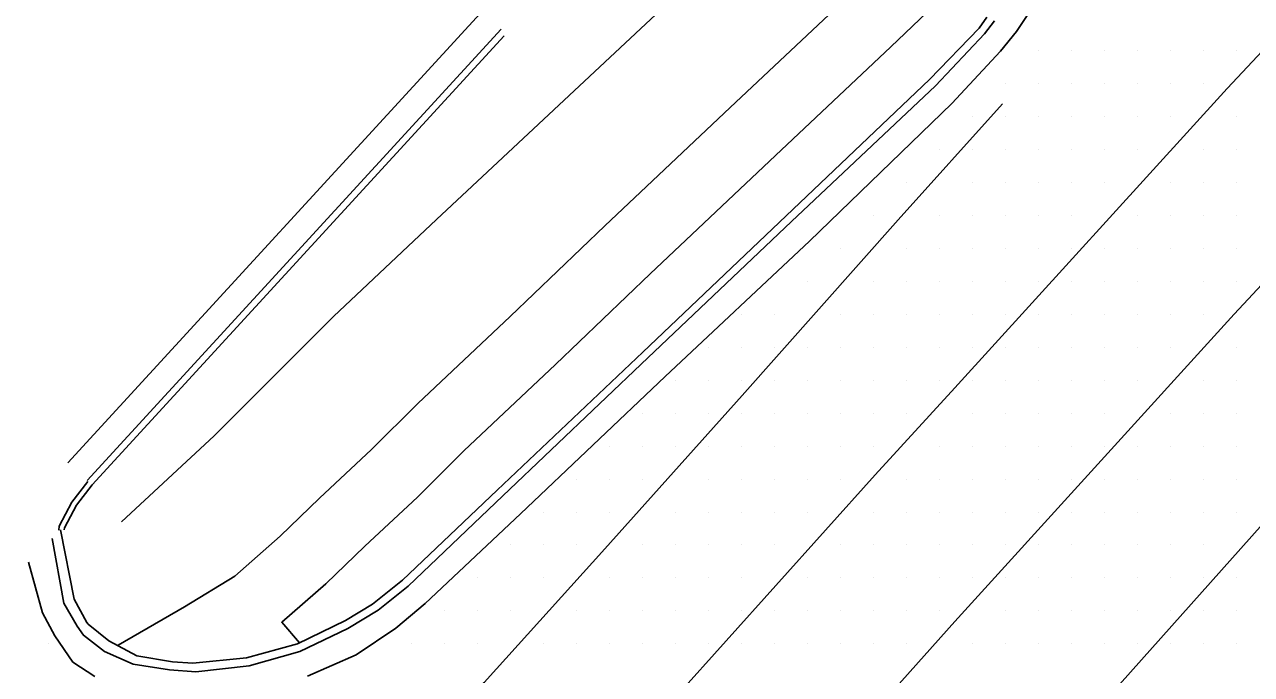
# Model space of a CAD drawing. Extents: x 1762120 to 1766775, y 709485 to 712965.
# Drawn here: x 1766314.4 to 1766407.4, y 710241.4 to 710290.7 of the extents above; entities that cross this region are included whole.
import ezdxf

# ---------------------------------------------------------------- set-up
doc = ezdxf.new("R2010")
doc.units = 0
for name, color, linetype in [('Exist DTM Drainline', 7, 'Continuous'), ('Exist DTM Scan Elevation Point', 7, 'Continuous'), ('Exist Roads Curbs', 7, 'Continuous'), ('Exist Roads EOP', 7, 'Continuous'), ('Exist Roads EOT', 7, 'Continuous'), ('PH Exist DTM Breakline', 7, 'Continuous')]:
    doc.layers.add(name, color=color, linetype=linetype)

msp = doc.modelspace()

# ---------------------------------------------------------------- linework, layer by layer
at = {"layer": 'Exist DTM Drainline'}
msp.add_lwpolyline([(1766316.51, 710251.733), (1766317.392, 710246.831), (1766318.4, 710245.105), (1766318.863, 710244.404), (1766320.469, 710243.181), (1766322.643, 710242.207), (1766325.385, 710241.782), (1766327.381, 710241.627), (1766331.425, 710242.102), (1766335.279, 710243.18), (1766338.914, 710244.914), (1766341.225, 710246.311), (1766343.483, 710248.14), (1766350.669, 710254.969), (1766361.663, 710265.438), (1766372.549, 710275.756), (1766383.456, 710286.054), (1766387.176, 710289.992), (1766387.941, 710290.973)], dxfattribs=at)
at = {"layer": 'Exist DTM Scan Elevation Point'}
for p, q in [((1766391.25, 710288.75), (1766391.25, 710288.75)), ((1766393.75, 710288.75), (1766393.75, 710288.75)), ((1766396.25, 710288.75), (1766396.25, 710288.75)), ((1766398.75, 710288.75), (1766398.75, 710288.75)), ((1766401.25, 710288.75), (1766401.25, 710288.75)), ((1766403.75, 710288.75), (1766403.75, 710288.75)), ((1766406.25, 710288.75), (1766406.25, 710288.75)), ((1766388.75, 710286.25), (1766388.75, 710286.25)), ((1766391.25, 710286.25), (1766391.25, 710286.25)), ((1766393.75, 710286.25), (1766393.75, 710286.25)), ((1766396.25, 710286.25), (1766396.25, 710286.25)), ((1766398.75, 710286.25), (1766398.75, 710286.25)), ((1766401.25, 710286.25), (1766401.25, 710286.25)), ((1766403.75, 710286.25), (1766403.75, 710286.25)), ((1766386.25, 710283.75), (1766386.25, 710283.75)), ((1766388.75, 710283.75), (1766388.75, 710283.75)), ((1766391.25, 710283.75), (1766391.25, 710283.75)), ((1766393.75, 710283.75), (1766393.75, 710283.75)), ((1766396.25, 710283.75), (1766396.25, 710283.75)), ((1766398.75, 710283.75), (1766398.75, 710283.75)), ((1766401.25, 710283.75), (1766401.25, 710283.75)), ((1766406.25, 710283.75), (1766406.25, 710283.75)), ((1766383.75, 710281.25), (1766383.75, 710281.25)), ((1766386.25, 710281.25), (1766386.25, 710281.25)), ((1766388.75, 710281.25), (1766388.75, 710281.25)), ((1766391.25, 710281.25), (1766391.25, 710281.25)), ((1766393.75, 710281.25), (1766393.75, 710281.25)), ((1766396.25, 710281.25), (1766396.25, 710281.25)), ((1766398.75, 710281.25), (1766398.75, 710281.25)), ((1766403.75, 710281.25), (1766403.75, 710281.25)), ((1766406.25, 710281.25), (1766406.25, 710281.25)), ((1766381.25, 710278.75), (1766381.25, 710278.75)), ((1766386.25, 710278.75), (1766386.25, 710278.75)), ((1766388.75, 710278.75), (1766388.75, 710278.75)), ((1766391.25, 710278.75), (1766391.25, 710278.75)), ((1766393.75, 710278.75), (1766393.75, 710278.75)), ((1766396.25, 710278.75), (1766396.25, 710278.75)), ((1766401.25, 710278.75), (1766401.25, 710278.75)), ((1766403.75, 710278.75), (1766403.75, 710278.75)), ((1766406.25, 710278.75), (1766406.25, 710278.75)), ((1766378.75, 710276.25), (1766378.75, 710276.25)), ((1766383.75, 710276.25), (1766383.75, 710276.25)), ((1766386.25, 710276.25), (1766386.25, 710276.25)), ((1766388.75, 710276.25), (1766388.75, 710276.25)), ((1766391.25, 710276.25), (1766391.25, 710276.25)), ((1766393.75, 710276.25), (1766393.75, 710276.25)), ((1766398.75, 710276.25), (1766398.75, 710276.25)), ((1766401.25, 710276.25), (1766401.25, 710276.25)), ((1766403.75, 710276.25), (1766403.75, 710276.25)), ((1766406.25, 710276.25), (1766406.25, 710276.25)), ((1766376.25, 710273.75), (1766376.25, 710273.75)), ((1766381.25, 710273.75), (1766381.25, 710273.75)), ((1766383.75, 710273.75), (1766383.75, 710273.75)), ((1766386.25, 710273.75), (1766386.25, 710273.75)), ((1766388.75, 710273.75), (1766388.75, 710273.75)), ((1766391.25, 710273.75), (1766391.25, 710273.75)), ((1766393.75, 710273.75), (1766393.75, 710273.75)), ((1766396.25, 710273.75), (1766396.25, 710273.75)), ((1766398.75, 710273.75), (1766398.75, 710273.75)), ((1766401.25, 710273.75), (1766401.25, 710273.75)), ((1766403.75, 710273.75), (1766403.75, 710273.75)), ((1766406.25, 710273.75), (1766406.25, 710273.75)), ((1766373.75, 710271.25), (1766373.75, 710271.25)), ((1766378.75, 710271.25), (1766378.75, 710271.25)), ((1766381.25, 710271.25), (1766381.25, 710271.25)), ((1766383.75, 710271.25), (1766383.75, 710271.25)), ((1766386.25, 710271.25), (1766386.25, 710271.25)), ((1766388.75, 710271.25), (1766388.75, 710271.25)), ((1766391.25, 710271.25), (1766391.25, 710271.25)), ((1766393.75, 710271.25), (1766393.75, 710271.25)), ((1766396.25, 710271.25), (1766396.25, 710271.25)), ((1766398.75, 710271.25), (1766398.75, 710271.25)), ((1766401.25, 710271.25), (1766401.25, 710271.25)), ((1766403.75, 710271.25), (1766403.75, 710271.25)), ((1766406.25, 710271.25), (1766406.25, 710271.25)), ((1766368.75, 710268.75), (1766368.75, 710268.75)), ((1766371.25, 710268.75), (1766371.25, 710268.75)), ((1766376.25, 710268.75), (1766376.25, 710268.75)), ((1766378.75, 710268.75), (1766378.75, 710268.75)), ((1766381.25, 710268.75), (1766381.25, 710268.75)), ((1766383.75, 710268.75), (1766383.75, 710268.75)), ((1766386.25, 710268.75), (1766386.25, 710268.75)), ((1766388.75, 710268.75), (1766388.75, 710268.75)), ((1766391.25, 710268.75), (1766391.25, 710268.75)), ((1766393.75, 710268.75), (1766393.75, 710268.75)), ((1766396.25, 710268.75), (1766396.25, 710268.75)), ((1766398.75, 710268.75), (1766398.75, 710268.75)), ((1766401.25, 710268.75), (1766401.25, 710268.75)), ((1766403.75, 710268.75), (1766403.75, 710268.75)), ((1766366.25, 710266.25), (1766366.25, 710266.25)), ((1766368.75, 710266.25), (1766368.75, 710266.25)), ((1766371.25, 710266.25), (1766371.25, 710266.25)), ((1766373.75, 710266.25), (1766373.75, 710266.25)), ((1766376.25, 710266.25), (1766376.25, 710266.25)), ((1766378.75, 710266.25), (1766378.75, 710266.25)), ((1766381.25, 710266.25), (1766381.25, 710266.25)), ((1766383.75, 710266.25), (1766383.75, 710266.25)), ((1766386.25, 710266.25), (1766386.25, 710266.25)), ((1766388.75, 710266.25), (1766388.75, 710266.25)), ((1766391.25, 710266.25), (1766391.25, 710266.25)), ((1766393.75, 710266.25), (1766393.75, 710266.25)), ((1766396.25, 710266.25), (1766396.25, 710266.25)), ((1766398.75, 710266.25), (1766398.75, 710266.25)), ((1766401.25, 710266.25), (1766401.25, 710266.25)), ((1766406.25, 710266.25), (1766406.25, 710266.25)), ((1766363.75, 710263.75), (1766363.75, 710263.75)), ((1766366.25, 710263.75), (1766366.25, 710263.75)), ((1766368.75, 710263.75), (1766368.75, 710263.75)), ((1766371.25, 710263.75), (1766371.25, 710263.75)), ((1766373.75, 710263.75), (1766373.75, 710263.75)), ((1766376.25, 710263.75), (1766376.25, 710263.75)), ((1766378.75, 710263.75), (1766378.75, 710263.75)), ((1766381.25, 710263.75), (1766381.25, 710263.75)), ((1766383.75, 710263.75), (1766383.75, 710263.75)), ((1766386.25, 710263.75), (1766386.25, 710263.75)), ((1766388.75, 710263.75), (1766388.75, 710263.75)), ((1766391.25, 710263.75), (1766391.25, 710263.75)), ((1766393.75, 710263.75), (1766393.75, 710263.75)), ((1766396.25, 710263.75), (1766396.25, 710263.75)), ((1766398.75, 710263.75), (1766398.75, 710263.75)), ((1766403.75, 710263.75), (1766403.75, 710263.75)), ((1766406.25, 710263.75), (1766406.25, 710263.75)), ((1766361.25, 710261.25), (1766361.25, 710261.25)), ((1766363.75, 710261.25), (1766363.75, 710261.25)), ((1766366.25, 710261.25), (1766366.25, 710261.25)), ((1766368.75, 710261.25), (1766368.75, 710261.25)), ((1766371.25, 710261.25), (1766371.25, 710261.25)), ((1766373.75, 710261.25), (1766373.75, 710261.25)), ((1766376.25, 710261.25), (1766376.25, 710261.25)), ((1766378.75, 710261.25), (1766378.75, 710261.25)), ((1766381.25, 710261.25), (1766381.25, 710261.25)), ((1766386.25, 710261.25), (1766386.25, 710261.25)), ((1766388.75, 710261.25), (1766388.75, 710261.25)), ((1766391.25, 710261.25), (1766391.25, 710261.25)), ((1766393.75, 710261.25), (1766393.75, 710261.25)), ((1766396.25, 710261.25), (1766396.25, 710261.25)), ((1766401.25, 710261.25), (1766401.25, 710261.25)), ((1766403.75, 710261.25), (1766403.75, 710261.25)), ((1766406.25, 710261.25), (1766406.25, 710261.25)), ((1766358.75, 710258.75), (1766358.75, 710258.75)), ((1766361.25, 710258.75), (1766361.25, 710258.75)), ((1766363.75, 710258.75), (1766363.75, 710258.75)), ((1766366.25, 710258.75), (1766366.25, 710258.75)), ((1766368.75, 710258.75), (1766368.75, 710258.75)), ((1766371.25, 710258.75), (1766371.25, 710258.75)), ((1766373.75, 710258.75), (1766373.75, 710258.75)), ((1766376.25, 710258.75), (1766376.25, 710258.75)), ((1766378.75, 710258.75), (1766378.75, 710258.75)), ((1766383.75, 710258.75), (1766383.75, 710258.75)), ((1766386.25, 710258.75), (1766386.25, 710258.75)), ((1766388.75, 710258.75), (1766388.75, 710258.75)), ((1766391.25, 710258.75), (1766391.25, 710258.75)), ((1766393.75, 710258.75), (1766393.75, 710258.75)), ((1766396.25, 710258.75), (1766396.25, 710258.75)), ((1766398.75, 710258.75), (1766398.75, 710258.75)), ((1766401.25, 710258.75), (1766401.25, 710258.75)), ((1766403.75, 710258.75), (1766403.75, 710258.75)), ((1766406.25, 710258.75), (1766406.25, 710258.75)), ((1766356.25, 710256.25), (1766356.25, 710256.25)), ((1766358.75, 710256.25), (1766358.75, 710256.25)), ((1766361.25, 710256.25), (1766361.25, 710256.25)), ((1766366.25, 710256.25), (1766366.25, 710256.25)), ((1766368.75, 710256.25), (1766368.75, 710256.25)), ((1766371.25, 710256.25), (1766371.25, 710256.25)), ((1766373.75, 710256.25), (1766373.75, 710256.25)), ((1766376.25, 710256.25), (1766376.25, 710256.25)), ((1766381.25, 710256.25), (1766381.25, 710256.25)), ((1766383.75, 710256.25), (1766383.75, 710256.25)), ((1766386.25, 710256.25), (1766386.25, 710256.25)), ((1766388.75, 710256.25), (1766388.75, 710256.25)), ((1766391.25, 710256.25), (1766391.25, 710256.25)), ((1766393.75, 710256.25), (1766393.75, 710256.25)), ((1766396.25, 710256.25), (1766396.25, 710256.25)), ((1766398.75, 710256.25), (1766398.75, 710256.25)), ((1766401.25, 710256.25), (1766401.25, 710256.25)), ((1766403.75, 710256.25), (1766403.75, 710256.25)), ((1766406.25, 710256.25), (1766406.25, 710256.25)), ((1766353.75, 710253.75), (1766353.75, 710253.75)), ((1766356.25, 710253.75), (1766356.25, 710253.75)), ((1766358.75, 710253.75), (1766358.75, 710253.75)), ((1766363.75, 710253.75), (1766363.75, 710253.75)), ((1766366.25, 710253.75), (1766366.25, 710253.75)), ((1766368.75, 710253.75), (1766368.75, 710253.75)), ((1766371.25, 710253.75), (1766371.25, 710253.75)), ((1766373.75, 710253.75), (1766373.75, 710253.75)), ((1766378.75, 710253.75), (1766378.75, 710253.75)), ((1766381.25, 710253.75), (1766381.25, 710253.75)), ((1766383.75, 710253.75), (1766383.75, 710253.75)), ((1766386.25, 710253.75), (1766386.25, 710253.75)), ((1766388.75, 710253.75), (1766388.75, 710253.75)), ((1766391.25, 710253.75), (1766391.25, 710253.75)), ((1766393.75, 710253.75), (1766393.75, 710253.75)), ((1766396.25, 710253.75), (1766396.25, 710253.75)), ((1766398.75, 710253.75), (1766398.75, 710253.75)), ((1766401.25, 710253.75), (1766401.25, 710253.75)), ((1766403.75, 710253.75), (1766403.75, 710253.75)), ((1766406.25, 710253.75), (1766406.25, 710253.75)), ((1766351.25, 710251.25), (1766351.25, 710251.25)), ((1766353.75, 710251.25), (1766353.75, 710251.25)), ((1766356.25, 710251.25), (1766356.25, 710251.25)), ((1766361.25, 710251.25), (1766361.25, 710251.25)), ((1766363.75, 710251.25), (1766363.75, 710251.25)), ((1766366.25, 710251.25), (1766366.25, 710251.25)), ((1766368.75, 710251.25), (1766368.75, 710251.25)), ((1766371.25, 710251.25), (1766371.25, 710251.25)), ((1766376.25, 710251.25), (1766376.25, 710251.25)), ((1766378.75, 710251.25), (1766378.75, 710251.25)), ((1766381.25, 710251.25), (1766381.25, 710251.25)), ((1766383.75, 710251.25), (1766383.75, 710251.25)), ((1766386.25, 710251.25), (1766386.25, 710251.25)), ((1766388.75, 710251.25), (1766388.75, 710251.25)), ((1766391.25, 710251.25), (1766391.25, 710251.25)), ((1766393.75, 710251.25), (1766393.75, 710251.25)), ((1766396.25, 710251.25), (1766396.25, 710251.25)), ((1766398.75, 710251.25), (1766398.75, 710251.25)), ((1766401.25, 710251.25), (1766401.25, 710251.25)), ((1766403.75, 710251.25), (1766403.75, 710251.25)), ((1766348.75, 710248.75), (1766348.75, 710248.75)), ((1766351.25, 710248.75), (1766351.25, 710248.75)), ((1766353.75, 710248.75), (1766353.75, 710248.75)), ((1766358.75, 710248.75), (1766358.75, 710248.75)), ((1766361.25, 710248.75), (1766361.25, 710248.75)), ((1766363.75, 710248.75), (1766363.75, 710248.75)), ((1766366.25, 710248.75), (1766366.25, 710248.75)), ((1766368.75, 710248.75), (1766368.75, 710248.75)), ((1766373.75, 710248.75), (1766373.75, 710248.75)), ((1766376.25, 710248.75), (1766376.25, 710248.75)), ((1766378.75, 710248.75), (1766378.75, 710248.75)), ((1766381.25, 710248.75), (1766381.25, 710248.75)), ((1766383.75, 710248.75), (1766383.75, 710248.75)), ((1766386.25, 710248.75), (1766386.25, 710248.75)), ((1766388.75, 710248.75), (1766388.75, 710248.75)), ((1766391.25, 710248.75), (1766391.25, 710248.75)), ((1766393.75, 710248.75), (1766393.75, 710248.75)), ((1766396.25, 710248.75), (1766396.25, 710248.75)), ((1766398.75, 710248.75), (1766398.75, 710248.75)), ((1766401.25, 710248.75), (1766401.25, 710248.75)), ((1766403.75, 710248.75), (1766403.75, 710248.75)), ((1766406.25, 710248.75), (1766406.25, 710248.75)), ((1766346.25, 710246.25), (1766346.25, 710246.25)), ((1766348.75, 710246.25), (1766348.75, 710246.25)), ((1766351.25, 710246.25), (1766351.25, 710246.25)), ((1766356.25, 710246.25), (1766356.25, 710246.25)), ((1766358.75, 710246.25), (1766358.75, 710246.25)), ((1766361.25, 710246.25), (1766361.25, 710246.25)), ((1766363.75, 710246.25), (1766363.75, 710246.25)), ((1766366.25, 710246.25), (1766366.25, 710246.25)), ((1766368.75, 710246.25), (1766368.75, 710246.25)), ((1766371.25, 710246.25), (1766371.25, 710246.25)), ((1766373.75, 710246.25), (1766373.75, 710246.25)), ((1766376.25, 710246.25), (1766376.25, 710246.25)), ((1766378.75, 710246.25), (1766378.75, 710246.25)), ((1766381.25, 710246.25), (1766381.25, 710246.25)), ((1766383.75, 710246.25), (1766383.75, 710246.25)), ((1766388.75, 710246.25), (1766388.75, 710246.25)), ((1766391.25, 710246.25), (1766391.25, 710246.25)), ((1766393.75, 710246.25), (1766393.75, 710246.25)), ((1766396.25, 710246.25), (1766396.25, 710246.25)), ((1766398.75, 710246.25), (1766398.75, 710246.25)), ((1766401.25, 710246.25), (1766401.25, 710246.25)), ((1766403.75, 710246.25), (1766403.75, 710246.25)), ((1766406.25, 710246.25), (1766406.25, 710246.25)), ((1766316.25, 710243.75), (1766316.25, 710243.75)), ((1766343.75, 710243.75), (1766343.75, 710243.75)), ((1766346.25, 710243.75), (1766346.25, 710243.75)), ((1766348.75, 710243.75), (1766348.75, 710243.75)), ((1766353.75, 710243.75), (1766353.75, 710243.75)), ((1766356.25, 710243.75), (1766356.25, 710243.75)), ((1766358.75, 710243.75), (1766358.75, 710243.75)), ((1766361.25, 710243.75), (1766361.25, 710243.75)), ((1766363.75, 710243.75), (1766363.75, 710243.75)), ((1766366.25, 710243.75), (1766366.25, 710243.75)), ((1766368.75, 710243.75), (1766368.75, 710243.75)), ((1766371.25, 710243.75), (1766371.25, 710243.75)), ((1766373.75, 710243.75), (1766373.75, 710243.75)), ((1766376.25, 710243.75), (1766376.25, 710243.75)), ((1766378.75, 710243.75), (1766378.75, 710243.75)), ((1766381.25, 710243.75), (1766381.25, 710243.75)), ((1766386.25, 710243.75), (1766386.25, 710243.75)), ((1766388.75, 710243.75), (1766388.75, 710243.75)), ((1766391.25, 710243.75), (1766391.25, 710243.75)), ((1766393.75, 710243.75), (1766393.75, 710243.75)), ((1766396.25, 710243.75), (1766396.25, 710243.75)), ((1766398.75, 710243.75), (1766398.75, 710243.75)), ((1766401.25, 710243.75), (1766401.25, 710243.75)), ((1766403.75, 710243.75), (1766403.75, 710243.75)), ((1766406.25, 710243.75), (1766406.25, 710243.75))]:
    msp.add_line(p, q, dxfattribs=at)
at = {"layer": 'Exist Roads Curbs'}
msp.add_lwpolyline([(1766317.143, 710252.388), (1766318.161, 710247.134), (1766319.121, 710245.384), (1766319.219, 710245.262), (1766320.806, 710243.99), (1766322.909, 710242.854), (1766325.633, 710242.406), (1766327.17, 710242.3), (1766331.235, 710242.705), (1766335.098, 710243.754), (1766338.725, 710245.517), (1766340.778, 710246.765), (1766343.057, 710248.572), (1766350.246, 710255.397), (1766361.264, 710265.861), (1766372.147, 710276.184), (1766383.013, 710286.525), (1766386.767, 710290.427), (1766387.349, 710291.259)], dxfattribs=at)
at = {"layer": 'Exist Roads EOP'}
for points in [[(1766335.865, 710241.309), (1766339.536, 710242.931), (1766342.549, 710244.954), (1766344.778, 710246.812), (1766351.996, 710253.607), (1766362.964, 710264.024), (1766373.905, 710274.284), (1766384.699, 710284.704), (1766388.384, 710288.679), (1766389.613, 710290.156), (1766391.83, 710293.525), (1766393.689, 710297.068), (1766395.044, 710300.858), (1766395.89, 710305.723), (1766395.95, 710309.722), (1766395.489, 710313.726), (1766394.354, 710317.366), (1766392.143, 710320.758), (1766390.489, 710322.733), (1766389.504, 710323.311)], [(1766314.696, 710249.939), (1766315.76, 710246.119), (1766316.69, 710244.356), (1766318.076, 710242.373), (1766319.733, 710241.276)]]:
    msp.add_lwpolyline(points, dxfattribs=at)
at = {"layer": 'Exist Roads EOT'}
for points in [[(1766568.038, 710453.157), (1766552.284, 710436.657), (1766544.436, 710428.539), (1766523.993, 710407.43), (1766517.056, 710400.359), (1766496.048, 710378.976), (1766488.854, 710371.674), (1766467.483, 710350.19), (1766460.671, 710343.374), (1766439.9, 710322.158), (1766432.427, 710314.426), (1766413.234, 710294.026), (1766405.574, 710285.856), (1766384.917, 710263.157), (1766378.895, 710256.578), (1766360.074, 710235.592), (1766353.217, 710227.855), (1766333.846, 710206.079), (1766327.052, 710198.498)], [(1766328.771, 710163.909), (1766348.094, 710185.551), (1766360.365, 710199.288), (1766377.959, 710218.998), (1766390.716, 710233.181), (1766408.913, 710253.56), (1766420.835, 710266.937), (1766438.779, 710287.123), (1766450.183, 710300.101), (1766468.535, 710320.959), (1766481.299, 710335.379), (1766498.795, 710355.159), (1766509.974, 710367.788), (1766528.601, 710388.714), (1766539.272, 710400.875), (1766557.161, 710421.038), (1766568.257, 710433.55), (1766576.594, 710442.982), (1766577.562, 710444.064)], [(1766574.003, 710442.14), (1766571.722, 710439.952), (1766562.177, 710430.125), (1766551.627, 710419.279), (1766541.487, 710408.96), (1766530.733, 710397.801), (1766520.912, 710387.738), (1766509.801, 710376.389), (1766499.969, 710366.403), (1766485.078, 710351.14), (1766474.403, 710340.397), (1766463.973, 710329.687), (1766453.174, 710318.6), (1766443.19, 710308.148), (1766432.724, 710297.247), (1766422.501, 710286.473), (1766411.363, 710274.368), (1766406.112, 710268.745), (1766384.939, 710245.449), (1766363.374, 710221.324), (1766346.777, 710202.812), (1766331.946, 710186.304), (1766317.645, 710170.319)], [(1766296.975, 710182.561), (1766305.145, 710191.547), (1766310.434, 710197.301), (1766319.4, 710207.313), (1766329.171, 710218.133), (1766339.272, 710229.438), (1766349.254, 710240.841), (1766358.386, 710250.95), (1766368.796, 710262.568), (1766380.635, 710275.889), (1766388.555, 710284.692)]]:
    msp.add_lwpolyline(points, dxfattribs=at)
at = {"layer": 'PH Exist DTM Breakline'}
msp.add_line((1766330.342, 710248.889), (1766333.778, 710251.923), dxfattribs=at)
for points in [[(1766385.306, 710314.72), (1766374.092, 710303.537), (1766363.421, 710292.571), (1766345.647, 710275.906), (1766337.821, 710268.567), (1766328.785, 710259.533), (1766321.766, 710252.994)], [(1766333.778, 710251.923), (1766336.76, 710254.789), (1766340.715, 710258.485), (1766344.232, 710261.974), (1766351.22, 710268.556), (1766358.395, 710275.431), (1766367.897, 710284.395), (1766376.628, 710292.632), (1766385.495, 710301.099)], [(1766337.243, 710248.318), (1766340.2, 710251.16), (1766344.183, 710254.882), (1766347.708, 710258.379), (1766354.664, 710264.93), (1766361.84, 710271.807), (1766371.328, 710280.758), (1766380.07, 710289.006), (1766389.368, 710297.884)], [(1766317.681, 710257.488), (1766350.061, 710292.767)], [(1766319.154, 710256.136), (1766350.541, 710290.333)], [(1766319.523, 710255.798), (1766350.765, 710289.836)], [(1766319.192, 710256.052), (1766317.993, 710254.491), (1766317.036, 710252.67), (1766316.993, 710252.385)], [(1766319.523, 710255.798), (1766318.345, 710254.265), (1766317.437, 710252.538), (1766317.417, 710252.405)], [(1766321.493, 710243.662), (1766326.542, 710246.575), (1766330.342, 710248.889)], [(1766337.243, 710248.318), (1766333.9, 710245.392), (1766335.252, 710243.846)]]:
    msp.add_lwpolyline(points, dxfattribs=at)

doc.saveas('drawing.dxf')
